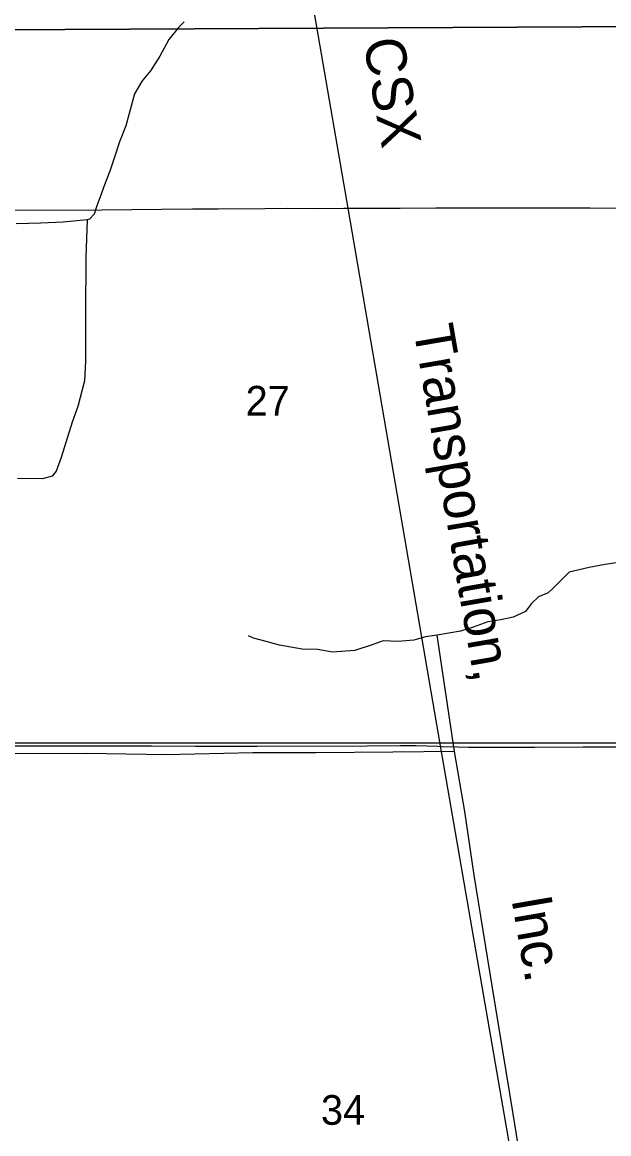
# Model space of a CAD drawing. Extents: x 1443599 to 1910620, y 1028088 to 1361369.
# Drawn here: x 1701772 to 1706140, y 1252654 to 1260936 of the extents above; entities that cross this region are included whole.
import ezdxf

# ---------------------------------------------------------------- set-up
doc = ezdxf.new("R2010")
doc.units = 0
for name, color, linetype in [('GM_X_Minor_River', 7, 'Continuous'), ('GM_X_Rail_Line', 7, 'Continuous'), ('GM_X_Rail_Line_Text', 7, 'Continuous'), ('GM_X_Section', 7, 'Continuous'), ('GM_X_Section_Text', 7, 'Continuous'), ('GM_X_State_Route', 7, 'Continuous'), ('GM_X_Township_Road', 7, 'Continuous')]:
    doc.layers.add(name, color=color, linetype=linetype)

msp = doc.modelspace()

# ---------------------------------------------------------------- linework, layer by layer
at = {"layer": 'GM_X_Minor_River'}
for points in [[(1702978.4, 1260939.8), (1702935.4, 1260896.8), (1702863.2, 1260808.3), (1702796.1, 1260683.7), (1702727.4, 1260573.2), (1702665.5, 1260498.5), (1702607.1, 1260401.8), (1702576.2, 1260282.3), (1702543.2, 1260162.9), (1702496.3, 1260043.8), (1702457.3, 1259922.5), (1702424.9, 1259825.1), (1702383.8, 1259725.5), (1702350.5, 1259627.5), (1702328.5, 1259568.9), (1702307.4, 1259506), (1702272, 1259468.1), (1702255.9, 1259464.5), (1702078.2, 1259445.1), (1701911.4, 1259438.8), (1701727.4, 1259433.2)], [(1702255.9, 1259464.5), (1702244.9, 1259182.2), (1702242.6, 1258767.5), (1702243.8, 1258410.8), (1702236.1, 1258262.7), (1702185.4, 1258073.6), (1702143.4, 1257955.9), (1702096.8, 1257805.2), (1702062, 1257693.9), (1702025.5, 1257590.6), (1701994.5, 1257553.2), (1701922, 1257533), (1701738.2, 1257537.4)], [(1706275.8, 1256920.7), (1706113.3, 1256896.6), (1705994.7, 1256873.4), (1705845.9, 1256838.9), (1705729, 1256721.5), (1705688.1, 1256684.4), (1705617.4, 1256654.1), (1705564.2, 1256605.3), (1705518.7, 1256546.3), (1705427.6, 1256502.4), (1705335.2, 1256482.6), (1705238.8, 1256468.9), (1705129.8, 1256427.4), (1705035.2, 1256399.7), (1704862.4, 1256367.8), (1704774.1, 1256355.9), (1704687.6, 1256332), (1704569.3, 1256320.8), (1704459.5, 1256327.5), (1704378.8, 1256297.4), (1704249.7, 1256254.4), (1704081.5, 1256242.4), (1703970, 1256261.2), (1703856.1, 1256263.9), (1703686.9, 1256294.1), (1703587.6, 1256322.5), (1703494.2, 1256346.8), (1703456.7, 1256363.8)], [(1705921.6, 1249750.1), (1705800.5, 1250500.3), (1705628.8, 1251556.5), (1705427.7, 1252801.6), (1705271.5, 1253757.1), (1705138, 1254579.9), (1705067.8, 1255054.4), (1704990.9, 1255501.1), (1704862.4, 1256367.8)], [(1704990.9, 1255501.1), (1704532.9, 1255496.2), (1703958.9, 1255492), (1703489, 1255491.4), (1702842.8, 1255477), (1702253.2, 1255487.2), (1701569.3, 1255485.7), (1701141.2, 1255480.1), (1701089.6, 1255493.3), (1701037.3, 1255482.6), (1700970.1, 1255432.1), (1700866.3, 1255358.5), (1700754.8, 1255299.1), (1700625.1, 1255228.1), (1700347.1, 1255064.5), (1700211.3, 1254991.6), (1700134.7, 1254967.4), (1700062.5, 1254957.2), (1699795.8, 1254925.6)]]:
    msp.add_lwpolyline(points, dxfattribs=at)
at = {"layer": 'GM_X_Rail_Line'}
msp.add_lwpolyline([(1706690.5, 1244887.8), (1706606.1, 1245603.4), (1706377.4, 1246882.7), (1705814.3, 1250180.6), (1704886.6, 1255544.5), (1704202.7, 1259535.8), (1702861.1, 1267304.9), (1702177.3, 1271326.8), (1700945.5, 1278383.5), (1700946.3, 1278377.1), (1700040.7, 1283682.2), (1699417.4, 1287302.6)], dxfattribs=at)
at = {"layer": 'GM_X_Section'}
for points in [[(1706926.2, 1266222.3), (1706905.4, 1260905.6), (1701604.3, 1260880.3), (1701653.9, 1266270.7)], [(1706905.4, 1260905.6), (1706870.2, 1255567.1), (1701573.5, 1255563.9), (1701604.3, 1260880.3)], [(1706870.2, 1255567.1), (1706751.2, 1250239.6), (1706651.1, 1250240.6), (1701484.7, 1250256), (1701573.5, 1255563.9)]]:
    msp.add_lwpolyline(points, close=True, dxfattribs=at)
at = {"layer": 'GM_X_State_Route'}
msp.add_lwpolyline([(1701575, 1259537.7), (1701593.2, 1259537.5), (1701698.1, 1259536.1), (1702366.3, 1259537.6), (1702810.3, 1259542.6), (1703040.1, 1259545.2), (1703230.4, 1259545.3), (1703578, 1259548.6), (1703748.5, 1259550.7), (1703974.6, 1259549.1), (1704168.3, 1259549.7), (1704278, 1259550.2), (1704586.2, 1259550.9), (1704852.1, 1259551.7), (1705147.5, 1259552.4), (1705383.9, 1259553), (1706000.8, 1259552.7), (1706899.5, 1259549.9)], dxfattribs=at)
at = {"layer": 'GM_X_Township_Road'}
msp.add_lwpolyline([(1701532, 1255544.6), (1701666.8, 1255545), (1702077.2, 1255545.5), (1702733.7, 1255543.6), (1703061.9, 1255541.4), (1703521.4, 1255540.6), (1704341.9, 1255545), (1704588.2, 1255547.1), (1704703.2, 1255546.4), (1704785.2, 1255544.5), (1704867.2, 1255541.3), (1704899.9, 1255539.9), (1705014.5, 1255536.8), (1705096.5, 1255535.3), (1705359, 1255533.4), (1705588.7, 1255534.1), (1705949.8, 1255536.8), (1706327.3, 1255537.9), (1706540.6, 1255537.6), (1706754, 1255539), (1706849.8, 1255538.6)], dxfattribs=at)

# ---------------------------------------------------------------- texts
at = {"layer": 'GM_X_Rail_Line_Text'}
for s, rotation, p in [('CSX', 279.8998, (1704311.4, 1260796.9)), ('Transportation,', 279.79391, (1704682.9, 1258658.2)), ('Inc.', 279.79366, (1705414.3, 1254402.9))]:
    msp.add_text(s, height=299, rotation=rotation, dxfattribs=at).set_placement(p)
at = {"layer": 'GM_X_Section_Text'}
for s, p in [('27', (1703435.9, 1258005.2)), ('34', (1703996.9, 1252720.8))]:
    msp.add_text(s, height=221, rotation=0.00001, dxfattribs=at).set_placement(p)

doc.saveas('drawing.dxf')
